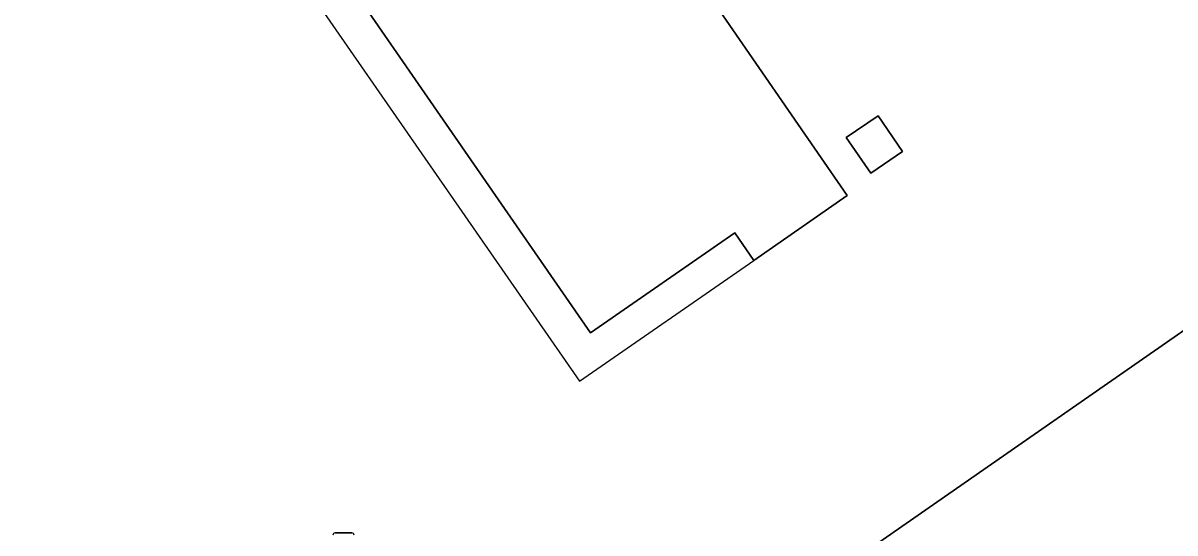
# Model space of a CAD drawing. Extents: x 157445 to 158888, y 383061 to 384688.
# Drawn here: x 157837.3 to 157891.3, y 383440.5 to 383464.4 of the extents above; entities that cross this region are included whole.
import ezdxf

# ---------------------------------------------------------------- set-up
doc = ezdxf.new("R2010")
doc.units = 0
for name, color, linetype in [('IMGEO_Erf', 7, 'Continuous'), ('IMGEO_Lage_trafo', 7, 'Continuous'), ('IMGEO_Lichtmast', 7, 'Continuous'), ('IMGEO_Pand', 7, 'Continuous'), ('IMGEO_Pand_overbouw', 7, 'Continuous')]:
    doc.layers.add(name, color=color, linetype=linetype)

msp = doc.modelspace()

# ---------------------------------------------------------------- linework, layer by layer
at = {"layer": 'IMGEO_Erf'}
for points in [[(157871.563, 383453.302), (157870.666, 383454.586), (157863.917, 383449.913), (157853.274, 383465.299), (157850.409, 383469.441), (157848.969, 383468.45), (157847.44, 383470.664), (157827.174, 383500), (157826.366, 383501.17), (157842.283, 383500), (157845.929, 383499.732), (157863.487, 383474.308), (157861.8, 383473.143), (157862.771, 383471.825), (157864.459, 383472.987), (157875.92, 383456.333)], [(157877.04, 383457.388), (157875.879, 383459.051), (157877.385, 383460.067), (157878.518, 383458.406)], [(157909.187, 383426.256), (157898.724, 383418.999), (157887.9, 383411.467), (157885.447, 383414.994), (157886.777, 383415.919), (157883.061, 383421.254), (157881.73, 383420.313), (157879.047, 383424.159), (157871.054, 383435.67), (157892.318, 383450.45)]]:
    msp.add_lwpolyline(points, close=True, dxfattribs=at)
at = {"layer": 'IMGEO_Lage_trafo'}
msp.add_lwpolyline([(157877.04, 383457.388), (157878.518, 383458.406), (157877.385, 383460.067), (157875.879, 383459.051)], close=True, dxfattribs=at)
at = {"layer": 'IMGEO_Lichtmast'}
for p, q in [((157851.953, 383440.535), (157852.743, 383440.535)), ((157852.743, 383440.535), (157851.953, 383440.535))]:
    msp.add_line(p, q, dxfattribs=at)
for centre, start, end in [((157851.953, 383440.435), 90, 180), ((157851.953, 383440.435), 90, 180), ((157852.743, 383440.435), 0, 90), ((157852.743, 383440.435), 360, 90)]:
    msp.add_arc(centre, 0.1, start, end, dxfattribs=at)
at = {"layer": 'IMGEO_Pand'}
for points in [[(157848.969, 383468.45), (157850.409, 383469.441), (157853.274, 383465.299), (157863.917, 383449.913), (157870.666, 383454.586), (157871.563, 383453.302), (157875.92, 383456.333), (157864.459, 383472.987), (157862.771, 383471.825), (157861.8, 383473.143), (157863.487, 383474.308), (157845.929, 383499.732), (157842.283, 383500), (157826.366, 383501.17), (157827.174, 383500), (157847.44, 383470.664)], [(157879.047, 383424.159), (157881.73, 383420.313), (157883.061, 383421.254), (157886.777, 383415.919), (157885.447, 383414.994), (157887.9, 383411.467), (157898.724, 383418.999), (157909.187, 383426.256), (157892.318, 383450.45), (157871.054, 383435.67)]]:
    msp.add_lwpolyline(points, close=True, dxfattribs=at)
at = {"layer": 'IMGEO_Pand_overbouw'}
msp.add_lwpolyline([(157848.969, 383468.45), (157851.848, 383464.3), (157863.401, 383447.647), (157871.563, 383453.302), (157870.666, 383454.586), (157863.917, 383449.913), (157853.274, 383465.299), (157850.409, 383469.441)], close=True, dxfattribs=at)

doc.saveas('drawing.dxf')
